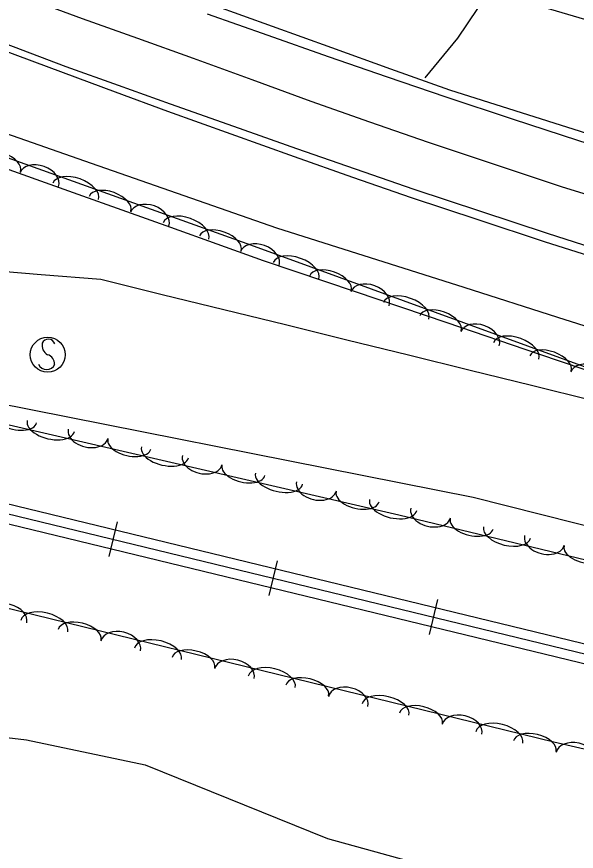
# Model space of a CAD drawing. Extents: x 1441650 to 1491889, y 345904 to 358319.
# Drawn here: x 1445767.6 to 1445903.4, y 354377.3 to 354579.8 of the extents above; entities that cross this region are included whole.
import ezdxf

# ---------------------------------------------------------------- set-up
doc = ezdxf.new("R2010")
doc.units = 0
for name, color, linetype in [('S_CROSS_DRAIN', 7, 'Continuous'), ('S_DITCHLINE', 7, 'Continuous'), ('S_EDGE_PAVEMENT', 7, 'Continuous'), ('S_GRAVEL_ROAD', 7, 'Continuous'), ('S_PAVEMENT_CROWN', 7, 'Continuous'), ('S_RAILROAD', 7, 'Continuous'), ('S_SHOULDER', 7, 'Continuous'), ('S_SIGN', 7, 'Continuous'), ('S_STREAM', 7, 'Continuous'), ('S_TREE', 7, 'Continuous')]:
    doc.layers.add(name, color=color, linetype=linetype)

msp = doc.modelspace()

# ---------------------------------------------------------------- linework, layer by layer
at = {"layer": 'S_CROSS_DRAIN'}
msp.add_line((1445873.89, 354588.6), (1445920.32, 354574.73), dxfattribs=at)
at = {"layer": 'S_DITCHLINE'}
for points in [[(1445763.19, 354552.12), (1445785.68, 354544.28), (1445808.17, 354536.43), (1445830.67, 354528.59), (1445853.4, 354521.38), (1445876.12, 354514.17), (1445898.85, 354506.95), (1445921.58, 354499.74), (1445934.97, 354494.55), (1445948.36, 354489.36), (1445961.74, 354484.17), (1445975.13, 354478.98), (1445988.52, 354473.79), (1446001.9, 354468.6), (1446015.29, 354463.42), (1446028.68, 354458.23), (1446046.79, 354454.35), (1446064.9, 354450.47), (1446083.02, 354446.59), (1446101.13, 354442.71), (1446115.14, 354439.5)], [(1445759.94, 354544.74), (1445782.44, 354536.73), (1445804.94, 354528.72), (1445827.44, 354520.7), (1445849.71, 354513.15), (1445871.97, 354505.6), (1445894.24, 354498.04), (1445916.51, 354490.49), (1445929.97, 354484.14), (1445943.43, 354477.79), (1445956.89, 354471.44), (1445970.35, 354465.09), (1445983.81, 354458.74), (1445997.28, 354452.39), (1446010.74, 354446.04), (1446024.2, 354439.69), (1446041.77, 354434.3), (1446059.35, 354428.92), (1446076.93, 354423.53), (1446094.5, 354418.14), (1446108.66, 354414.74), (1446122.81, 354411.33)]]:
    msp.add_lwpolyline(points, dxfattribs=at)
at = {"layer": 'S_EDGE_PAVEMENT'}
for points in [[(1445813.85, 354580.52), (1445828.54, 354575.32), (1445843.23, 354570.13), (1445857.51, 354565.23), (1445871.78, 354560.34), (1445887.88, 354555.06), (1445903.98, 354549.78), (1445918.74, 354545.1), (1445933.5, 354540.42), (1445950.22, 354535.35), (1445966.95, 354530.28), (1445981.46, 354526.01), (1445995.97, 354521.74), (1446010.78, 354517.59), (1446025.59, 354513.43), (1446040.45, 354509.24), (1446055.32, 354505.05), (1446070.35, 354501.04), (1446085.38, 354497.03), (1446100.6, 354492.95), (1446115.83, 354488.87)], [(1445764.38, 354573.51), (1445779.54, 354567.74), (1445792.19, 354563.22), (1445804.85, 354558.69), (1445820.2, 354553.24), (1445835.54, 354547.8), (1445849.75, 354542.91), (1445863.96, 354538.01), (1445880.15, 354532.64), (1445896.34, 354527.28), (1445911.73, 354522.38)]]:
    msp.add_lwpolyline(points, dxfattribs=at)
at = {"layer": 'S_GRAVEL_ROAD'}
msp.add_lwpolyline([(1445866.75, 354564.96), (1445874.66, 354574.6), (1445882, 354585.59), (1445890.82, 354599.62), (1445894.2, 354613.15), (1445897.58, 354626.67), (1445900.15, 354641.73), (1445902.71, 354656.79)], dxfattribs=at)
at = {"layer": 'S_PAVEMENT_CROWN'}
msp.add_lwpolyline([(1445768.79, 354584.89), (1445783.49, 354579.36), (1445796.94, 354574.58), (1445810.4, 354569.79), (1445824.68, 354564.54), (1445838.97, 354559.29), (1445853.21, 354554.33), (1445867.45, 354549.36), (1445883.73, 354543.97), (1445900.02, 354538.58), (1445915.02, 354533.9)], dxfattribs=at)
at = {"layer": 'S_RAILROAD'}
for p, q in [((1445791.97, 354457.25), (1445789.93, 354448.82)), ((1445791.51, 354455.34), (1445791.5, 354455.3)), ((1445790.4, 354450.76), (1445790.42, 354450.86)), ((1445830.85, 354447.81), (1445828.8, 354439.39)), ((1445830.38, 354445.91), (1445830.38, 354445.87)), ((1445829.27, 354441.33), (1445829.3, 354441.43)), ((1445869.72, 354438.38), (1445867.68, 354429.95)), ((1445869.26, 354436.48), (1445869.25, 354436.44)), ((1445868.15, 354431.9), (1445868.17, 354432))]:
    msp.add_line(p, q, dxfattribs=at)
for points in [[(1445305.58, 354573.23), (1445985.87, 354408.18)], [(1445305.02, 354570.93), (1445985.09, 354405.93)], [(1445304.47, 354568.65), (1445984.32, 354403.71)], [(1445790.92, 354453.04), (1445790.95, 354453.03)], [(1445829.8, 354443.61), (1445829.83, 354443.6)], [(1445868.67, 354434.18), (1445868.7, 354434.17)]]:
    msp.add_lwpolyline(points, dxfattribs=at)
at = {"layer": 'S_SHOULDER'}
for points in [[(1445815.2, 354582.66), (1445829.6, 354577.51), (1445844, 354572.36), (1445858.33, 354567.2), (1445872.65, 354562.05), (1445888.5, 354557.03), (1445904.35, 354552.01), (1445919.31, 354547.23), (1445934.26, 354542.44), (1445951.08, 354537.34), (1445967.9, 354532.24), (1445982.26, 354528.01), (1445996.63, 354523.78), (1446011.27, 354519.67), (1446025.91, 354515.56), (1446040.9, 354511.49), (1446055.89, 354507.42), (1446071.07, 354503.31), (1446086.25, 354499.19), (1446101.06, 354495.29), (1446115.87, 354491.39)], [(1445763.69, 354571.94), (1445778.85, 354566.27), (1445791.51, 354561.58), (1445804.18, 354556.89), (1445819.55, 354551.4), (1445834.92, 354545.92), (1445849.13, 354540.92), (1445863.34, 354535.93), (1445879.49, 354530.6), (1445895.64, 354525.28), (1445911.25, 354520.32)]]:
    msp.add_lwpolyline(points, dxfattribs=at)
at = {"layer": 'S_SIGN'}
msp.add_circle((1445775.13, 354497.8), 4.24, dxfattribs=at)
for centre, radius, start, end in [((1445775.26, 354499.96), 1.62, 16.5258, 156.8957), ((1445776.29, 354500.06), 2.55, 167.1196, 241.9813), ((1445774.43, 354495.52), 2.38, 358.6529, 73.7063), ((1445774.87, 354496.41), 2.17, 204.641, 335.359)]:
    msp.add_arc(centre, radius, start, end, dxfattribs=at)
at = {"layer": 'S_STREAM'}
for points in [[(1446043.47, 354421.55), (1445878.42, 354463.16), (1445744.4, 354489.67), (1445584.49, 354528.18), (1445442.1, 354563.79)], [(1445661.25, 354420.53), (1445726.16, 354409.58), (1445769.98, 354404.37), (1445798.8, 354398.27), (1445843, 354380.42), (1445935.33, 354354.99), (1446042.05, 354331.22), (1446152.7, 354307.67)]]:
    msp.add_lwpolyline(points, dxfattribs=at)
at = {"layer": 'S_TREE'}
for points in [[(1446038.15, 354416.06), (1445860.38, 354458.89), (1445743.28, 354485.89), (1445552.22, 354531.73), (1445446.58, 354551.63), (1445328.9, 354579.63), (1445321.73, 354597.96), (1445331.17, 354605.31), (1445356.47, 354608.49), (1445378.44, 354626.82), (1445399.16, 354621.1), (1445422.69, 354579.71), (1445473.11, 354580.73), (1445557.1, 354560.82), (1445556.91, 354567.42), (1445529.71, 354579.27)], [(1445526.2, 354580.7), (1445523.5, 354588.38), (1445530.81, 354597.74), (1445539.6, 354597.56), (1445567.12, 354590.95), (1445590.71, 354583.33), (1445596.17, 354567.66), (1445606.51, 354557.63), (1445625.61, 354574.56), (1445637.75, 354583.11), (1445580.36, 354606.75), (1445588.18, 354619.49), (1445674.98, 354583.08), (1445753.74, 354549.77), (1445823.46, 354524.76), (1445921.74, 354488.99), (1446061.75, 354449.1)], [(1446032.56, 354298.7), (1445854.02, 354340.63), (1445711.19, 354375.81), (1445545.4, 354416.95), (1445419.11, 354446.86), (1445293.23, 354474.79), (1445290.3, 354500.99), (1445297.8, 354535.46), (1445312.26, 354552.68), (1445347.85, 354543.29), (1445460.01, 354509.44), (1445597.47, 354480.01), (1445712.86, 354449.18), (1445897.93, 354403.9), (1446067.11, 354364.92)], [(1445759.15, 354518.46), (1445773.56, 354517.29), (1445787.98, 354516.11), (1445802.92, 354512.44), (1445817.86, 354508.77), (1445832.8, 354505.1), (1445847.74, 354501.42), (1445862.68, 354497.75), (1445877.62, 354494.08), (1445892.56, 354490.41), (1445907.5, 354486.73), (1445922.44, 354483.06), (1445937.38, 354479.39), (1445952.31, 354475.71), (1445967.25, 354472.04), (1445982.19, 354468.37), (1445997.13, 354464.7), (1446012.07, 354461.02), (1446027.01, 354457.35), (1446046.37, 354453.56), (1446065.74, 354449.77), (1446085.1, 354445.97), (1446104.46, 354442.18), (1446123.82, 354438.39)], [(1445759.15, 354518.46), (1445773.56, 354517.29), (1445787.98, 354516.11), (1445802.92, 354512.44), (1445817.86, 354508.77), (1445832.8, 354505.1), (1445847.74, 354501.42), (1445862.68, 354497.75), (1445877.62, 354494.08), (1445892.56, 354490.41), (1445907.5, 354486.73), (1445922.44, 354483.06), (1445937.38, 354479.39), (1445952.31, 354475.71), (1445967.25, 354472.04), (1445982.19, 354468.37), (1445997.13, 354464.7), (1446012.07, 354461.02), (1446027.01, 354457.35), (1446046.37, 354453.56), (1446065.74, 354449.77), (1446085.1, 354445.97), (1446104.46, 354442.18), (1446123.82, 354438.39)]]:
    msp.add_lwpolyline(points, dxfattribs=at)
for centre, major_axis, ratio, start_param, end_param in [((1445763.5, 354544.02), (-5.03, 1.81), 0.540678, 3.141593, 6.283185), ((1445773.1, 354540.29), (-4.66, 1.67), 0.685284, 3.141593, 6.283185), ((1445781.91, 354537.41), (-5.52, 1.98), 0.550058, 3.141593, 6.283185), ((1445790.25, 354534.42), (-5.03, 1.81), 0.540678, 3.141593, 6.283185), ((1445799.86, 354530.7), (-4.66, 1.67), 0.685284, 3.141593, 6.283185), ((1445808.67, 354527.82), (-5.52, 1.98), 0.550058, 3.141593, 6.283185), ((1445817.01, 354524.82), (-5.03, 1.81), 0.540678, 3.141593, 6.283185), ((1445826.6, 354521.08), (-4.66, 1.7), 0.685284, 3.141593, 6.283185), ((1445835.39, 354518.16), (-5.51, 2.01), 0.550058, 3.141593, 6.283185), ((1445843.73, 354515.13), (-5.02, 1.83), 0.540678, 3.141593, 6.283185), ((1445853.32, 354511.36), (-4.66, 1.7), 0.685284, 3.141593, 6.283185), ((1445862.11, 354508.44), (-5.51, 2.01), 0.550058, 3.141593, 6.283185), ((1445870.44, 354505.4), (-5.02, 1.83), 0.540678, 3.141593, 6.283185), ((1445880.03, 354501.64), (-4.66, 1.7), 0.685284, 3.141593, 6.283185), ((1445888.82, 354498.71), (-5.51, 2.01), 0.550058, 3.141593, 6.283185), ((1445897.15, 354495.68), (-5.02, 1.83), 0.540678, 3.141593, 6.283185), ((1445906.74, 354491.91), (-4.66, 1.7), 0.685284, 3.141593, 6.283185), ((1445767.23, 354482.48), (5.21, -1.2), 0.525445, 3.140808, 6.282401), ((1445775.87, 354480.49), (5.72, -1.32), 0.534561, 3.140784, 6.282377), ((1445784.95, 354478.66), (4.83, -1.11), 0.665977, 3.140299, 6.281892), ((1445794.93, 354476.1), (5.21, -1.2), 0.525445, 3.140808, 6.282401), ((1445803.57, 354474.1), (5.72, -1.32), 0.534561, 3.140784, 6.282377), ((1445812.65, 354472.27), (4.83, -1.11), 0.665977, 3.140299, 6.281892), ((1445822.63, 354469.71), (5.21, -1.2), 0.525445, 3.140808, 6.282401), ((1445831.27, 354467.72), (5.72, -1.32), 0.534561, 3.140784, 6.282377), ((1445840.35, 354465.88), (4.83, -1.11), 0.665977, 3.140299, 6.281892), ((1445850.33, 354463.32), (5.21, -1.2), 0.525445, 3.140808, 6.282401), ((1445858.97, 354461.33), (5.72, -1.32), 0.534561, 3.140784, 6.282377), ((1445868.06, 354459.42), (4.82, -1.16), 0.665963, 3.14039, 6.281983), ((1445878.01, 354456.76), (5.2, -1.25), 0.525434, 3.140863, 6.282456), ((1445886.63, 354454.69), (5.71, -1.37), 0.53455, 3.140841, 6.282433), ((1445895.69, 354452.76), (4.82, -1.16), 0.665963, 3.14039, 6.281983), ((1445905.65, 354450.1), (5.2, -1.25), 0.525434, 3.140863, 6.282456), ((1445765.21, 354433.92), (-4.81, 1.18), 0.685192, 3.141593, 6.283185), ((1445774.27, 354431.97), (-5.7, 1.39), 0.549984, 3.141593, 6.283185), ((1445782.88, 354429.86), (-5.19, 1.27), 0.540606, 3.141593, 6.283185), ((1445792.83, 354427.16), (-4.81, 1.18), 0.685192, 3.141593, 6.283185), ((1445801.88, 354425.22), (-5.7, 1.39), 0.549984, 3.141593, 6.283185), ((1445810.5, 354423.11), (-5.19, 1.27), 0.540606, 3.141593, 6.283185), ((1445820.44, 354420.41), (-4.81, 1.18), 0.685192, 3.141593, 6.283185), ((1445829.5, 354418.46), (-5.7, 1.39), 0.549984, 3.141593, 6.283185), ((1445838.11, 354416.35), (-5.19, 1.27), 0.540606, 3.141593, 6.283185), ((1445848.05, 354413.65), (-4.81, 1.18), 0.685192, 3.141593, 6.283185), ((1445857.11, 354411.71), (-5.7, 1.39), 0.549984, 3.141593, 6.283185), ((1445865.72, 354409.6), (-5.19, 1.27), 0.540606, 3.141593, 6.283185), ((1445875.67, 354406.9), (-4.81, 1.18), 0.685192, 3.141593, 6.283185), ((1445884.72, 354404.95), (-5.7, 1.39), 0.549984, 3.141593, 6.283185), ((1445893.34, 354402.84), (-5.19, 1.27), 0.540606, 3.141593, 6.283185), ((1445903.33, 354400.22), (-4.83, 1.11), 0.685192, 3.141593, 6.283185)]:
    msp.add_ellipse(centre, major_axis=major_axis, ratio=ratio, start_param=start_param, end_param=end_param, dxfattribs=at)

doc.saveas('drawing.dxf')
